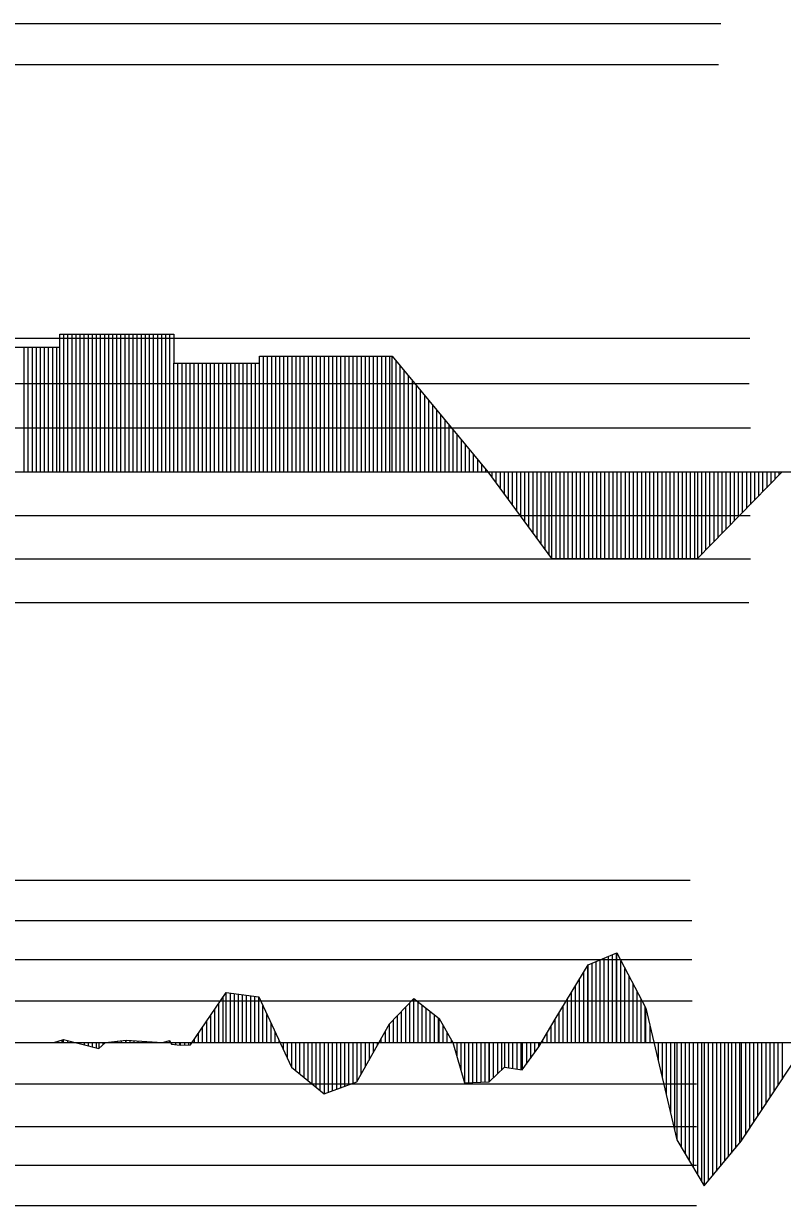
# Model space of a CAD drawing. Extents: x 2 to 10148, y 0 to 380.
# Drawn here: x 9925.6 to 9972.2, y 232 to 304.5 of the extents above; entities that cross this region are included whole.
import ezdxf

# ---------------------------------------------------------------- set-up
doc = ezdxf.new("R2010")
doc.units = 0
for name, color, linetype in [('POSUN_CARA', 7, 'Continuous'), ('POSUN_RASTR', 7, 'Continuous'), ('ZRYCHL_CARA', 7, 'Continuous'), ('ZRYCHL_RASTR', 7, 'Continuous')]:
    doc.layers.add(name, color=color, linetype=linetype)

msp = doc.modelspace()

# ---------------------------------------------------------------- linework, layer by layer
at = {"layer": 'POSUN_CARA'}
for p, q in [((9960.239, 246.771), (9962.004, 247.496)), ((9961.239, 242), (9961.239, 247.182)), ((9961.489, 242), (9961.489, 247.284)), ((9961.739, 242), (9961.739, 247.387)), ((9961.989, 242), (9961.989, 247.49)), ((9962.004, 247.496), (9963.792, 244.109)), ((9962.004, 242), (9962.004, 247.496)), ((9958.224, 243.435), (9960.239, 246.771)), ((9960.224, 242), (9960.224, 246.746)), ((9960.239, 242), (9960.239, 246.771)), ((9960.489, 242), (9960.489, 246.874)), ((9960.739, 242), (9960.739, 246.976)), ((9960.989, 242), (9960.989, 247.079)), ((9962.254, 242), (9962.254, 247.022)), ((9962.504, 242), (9962.504, 246.548)), ((9959.724, 242), (9959.724, 245.918)), ((9959.974, 242), (9959.974, 246.332)), ((9962.754, 242), (9962.754, 246.075)), ((9935.854, 241.858), (9938.054, 245.07)), ((9938.054, 245.07), (9940.047, 244.8)), ((9938.054, 242), (9938.054, 245.07)), ((9938.304, 242), (9938.304, 245.036)), ((9959.224, 242), (9959.224, 245.09)), ((9959.474, 242), (9959.474, 245.504)), ((9963.004, 242), (9963.004, 245.601)), ((9963.254, 242), (9963.254, 245.128)), ((9937.604, 242), (9937.604, 244.413)), ((9937.854, 242), (9937.854, 244.778)), ((9938.554, 242), (9938.554, 245.002)), ((9938.804, 242), (9938.804, 244.968)), ((9939.054, 242), (9939.054, 244.934)), ((9939.304, 242), (9939.304, 244.901)), ((9939.554, 242), (9939.554, 244.867)), ((9939.804, 242), (9939.804, 244.833)), ((9940.047, 244.8), (9942.052, 240.489)), ((9940.047, 242), (9940.047, 244.8)), ((9948.059, 243.143), (9949.567, 244.696)), ((9949.309, 242), (9949.309, 244.43)), ((9949.559, 242), (9949.559, 244.687)), ((9949.567, 244.696), (9951.111, 243.476)), ((9949.567, 242), (9949.567, 244.696)), ((9949.817, 242), (9949.817, 244.499)), ((9950.067, 242), (9950.067, 244.301)), ((9958.974, 242), (9958.974, 244.676)), ((9963.504, 242), (9963.504, 244.654)), ((9937.104, 242), (9937.104, 243.683)), ((9937.354, 242), (9937.354, 244.048)), ((9940.297, 242), (9940.297, 244.262)), ((9940.547, 242), (9940.547, 243.725)), ((9948.559, 242), (9948.559, 243.658)), ((9948.809, 242), (9948.809, 243.915)), ((9949.059, 242), (9949.059, 244.172)), ((9950.317, 242), (9950.317, 244.104)), ((9950.567, 242), (9950.567, 243.906)), ((9950.817, 242), (9950.817, 243.708)), ((9958.474, 242), (9958.474, 243.848)), ((9958.724, 242), (9958.724, 244.262)), ((9963.754, 242), (9963.754, 244.18)), ((9963.792, 244.109), (9965.696, 236.028)), ((9963.792, 242), (9963.792, 244.109)), ((9936.604, 242), (9936.604, 242.953)), ((9936.854, 242), (9936.854, 243.318)), ((9940.797, 242), (9940.797, 243.187)), ((9946.062, 239.594), (9948.059, 243.143)), ((9948.059, 242), (9948.059, 243.143)), ((9948.309, 242), (9948.309, 243.4)), ((9951.067, 242), (9951.067, 243.511)), ((9951.111, 243.476), (9951.94, 242.002)), ((9951.111, 242), (9951.111, 243.476)), ((9951.361, 242), (9951.361, 243.032)), ((9957.226, 241.742), (9958.224, 243.435)), ((9957.976, 242), (9957.976, 243.014)), ((9958.224, 242), (9958.224, 243.435)), ((9964.042, 242), (9964.042, 243.048)), ((9927.486, 242.002), (9928.08, 242.193)), ((9927.986, 242), (9927.986, 242.162)), ((9928.08, 242.193), (9930.243, 241.631)), ((9928.08, 242), (9928.08, 242.193)), ((9928.33, 242), (9928.33, 242.128)), ((9930.637, 242.001), (9931.908, 242.148)), ((9931.637, 242), (9931.637, 242.117)), ((9931.887, 242), (9931.887, 242.146)), ((9931.908, 242.148), (9934.151, 242)), ((9931.908, 242), (9931.908, 242.148)), ((9932.158, 242), (9932.158, 242.131)), ((9932.408, 242), (9932.408, 242.115)), ((9934.151, 242), (9934.571, 242.136)), ((9934.571, 242.136), (9934.694, 241.907)), ((9934.571, 242), (9934.571, 242.136)), ((9936.104, 242), (9936.104, 242.223)), ((9936.354, 242), (9936.354, 242.588)), ((9941.047, 242), (9941.047, 242.649)), ((9941.297, 242), (9941.297, 242.112)), ((9947.562, 242), (9947.562, 242.26)), ((9947.812, 242), (9947.812, 242.705)), ((9951.611, 242), (9951.611, 242.587)), ((9951.861, 242), (9951.861, 242.143)), ((9957.476, 242), (9957.476, 242.166)), ((9957.726, 242), (9957.726, 242.59)), ((9927.486, 242), (9927.486, 242.002)), ((9927.736, 242), (9927.736, 242.082)), ((9928.58, 242), (9928.58, 242.063)), ((9928.83, 242), (9928.83, 241.998)), ((9929.08, 242), (9929.08, 241.933)), ((9929.33, 242), (9929.33, 241.868)), ((9929.58, 242), (9929.58, 241.803)), ((9929.83, 242), (9929.83, 241.738)), ((9930.08, 242), (9930.08, 241.673)), ((9930.243, 241.631), (9930.637, 242.001)), ((9930.243, 242), (9930.243, 241.631)), ((9930.493, 242), (9930.493, 241.866)), ((9930.637, 242), (9930.637, 242.001)), ((9930.887, 242), (9930.887, 242.03)), ((9931.137, 242), (9931.137, 242.059)), ((9931.387, 242), (9931.387, 242.088)), ((9932.658, 242), (9932.658, 242.099)), ((9932.908, 242), (9932.908, 242.082)), ((9933.158, 242), (9933.158, 242.066)), ((9933.408, 242), (9933.408, 242.049)), ((9933.658, 242), (9933.658, 242.033)), ((9933.908, 242), (9933.908, 242.016)), ((9934.151, 242), (9934.151, 242)), ((9934.401, 242), (9934.401, 242.081)), ((9934.694, 242), (9934.694, 241.907)), ((9934.694, 241.907), (9935.233, 241.845)), ((9934.944, 242), (9934.944, 241.878)), ((9935.194, 242), (9935.194, 241.85)), ((9935.233, 242), (9935.233, 241.845)), ((9935.233, 241.845), (9935.854, 241.858)), ((9935.483, 242), (9935.483, 241.85)), ((9935.733, 242), (9935.733, 241.856)), ((9935.854, 242), (9935.854, 241.858)), ((9941.547, 242), (9941.547, 241.574)), ((9941.797, 242), (9941.797, 241.037)), ((9942.047, 242), (9942.047, 240.499)), ((9942.052, 242), (9942.052, 240.489)), ((9942.302, 242), (9942.302, 240.284)), ((9942.552, 242), (9942.552, 240.08)), ((9942.802, 242), (9942.802, 239.875)), ((9943.052, 242), (9943.052, 239.67)), ((9943.302, 242), (9943.302, 239.466)), ((9943.552, 242), (9943.552, 239.261)), ((9943.802, 242), (9943.802, 239.056)), ((9944.052, 242), (9944.052, 238.851)), ((9944.058, 242), (9944.058, 238.846)), ((9944.308, 242), (9944.308, 238.939)), ((9944.558, 242), (9944.558, 239.033)), ((9944.808, 242), (9944.808, 239.126)), ((9945.058, 242), (9945.058, 239.219)), ((9945.308, 242), (9945.308, 239.313)), ((9945.558, 242), (9945.558, 239.406)), ((9945.808, 242), (9945.808, 239.499)), ((9946.058, 242), (9946.058, 239.593)), ((9946.062, 242), (9946.062, 239.594)), ((9946.312, 242), (9946.312, 240.038)), ((9946.562, 242), (9946.562, 240.483)), ((9946.812, 242), (9946.812, 240.927)), ((9947.062, 242), (9947.062, 241.371)), ((9947.312, 242), (9947.312, 241.816)), ((9951.94, 242.002), (9952.66, 239.523)), ((9951.94, 242), (9951.94, 242.002)), ((9952.19, 242), (9952.19, 241.142)), ((9952.44, 242), (9952.44, 240.282)), ((9952.66, 242), (9952.66, 239.523)), ((9952.91, 242), (9952.91, 239.534)), ((9953.16, 242), (9953.16, 239.545)), ((9953.41, 242), (9953.41, 239.556)), ((9953.66, 242), (9953.66, 239.567)), ((9953.91, 242), (9953.91, 239.579)), ((9954.16, 242), (9954.16, 239.59)), ((9954.182, 242), (9954.182, 239.591)), ((9954.432, 242), (9954.432, 239.832)), ((9954.682, 242), (9954.682, 240.074)), ((9954.932, 242), (9954.932, 240.315)), ((9955.115, 242), (9955.115, 240.492)), ((9955.365, 242), (9955.365, 240.454)), ((9955.615, 242), (9955.615, 240.415)), ((9955.865, 242), (9955.865, 240.376)), ((9956.115, 242), (9956.115, 240.338)), ((9956.207, 242), (9956.207, 240.323)), ((9956.207, 240.323), (9957.226, 241.742)), ((9956.457, 242), (9956.457, 240.672)), ((9956.707, 242), (9956.707, 241.02)), ((9956.957, 242), (9956.957, 241.368)), ((9957.207, 242), (9957.207, 241.716)), ((9957.226, 242), (9957.226, 241.742)), ((9964.292, 242), (9964.292, 241.987)), ((9964.542, 242), (9964.542, 240.926)), ((9964.792, 242), (9964.792, 239.865)), ((9965.042, 242), (9965.042, 238.804)), ((9965.292, 242), (9965.292, 237.743)), ((9965.542, 242), (9965.542, 236.682)), ((9965.696, 242), (9965.696, 236.028)), ((9965.946, 242), (9965.946, 235.606)), ((9966.196, 242), (9966.196, 235.184)), ((9966.446, 242), (9966.446, 234.761)), ((9966.696, 242), (9966.696, 234.339)), ((9966.946, 242), (9966.946, 233.917)), ((9967.196, 242), (9967.196, 233.495)), ((9967.365, 242), (9967.365, 233.209)), ((9967.615, 242), (9967.615, 233.511)), ((9967.865, 242), (9967.866, 233.815)), ((9968.115, 242), (9968.116, 234.116)), ((9968.365, 242), (9968.366, 234.418)), ((9968.615, 242), (9968.616, 234.721)), ((9968.827, 242), (9968.827, 234.975)), ((9969.033, 242), (9969.034, 235.225)), ((9969.283, 242), (9969.283, 235.526)), ((9969.533, 242), (9969.533, 235.828)), ((9969.639, 242), (9969.639, 235.956)), ((9969.889, 242), (9969.889, 236.334)), ((9970.139, 242), (9970.139, 236.712)), ((9970.389, 242), (9970.389, 237.09)), ((9970.639, 242), (9970.639, 237.468)), ((9970.889, 242), (9970.889, 237.846)), ((9971.139, 242), (9971.139, 238.225)), ((9971.389, 242), (9971.389, 238.603)), ((9971.639, 242), (9971.639, 238.981)), ((9971.889, 242), (9971.889, 239.359)), ((9972.139, 242), (9972.139, 239.737)), ((9942.052, 240.489), (9944.058, 238.846)), ((9954.182, 239.591), (9955.115, 240.492)), ((9955.115, 240.492), (9956.207, 240.323)), ((9969.639, 235.956), (9972.715, 240.608)), ((9944.058, 238.846), (9946.062, 239.594)), ((9952.66, 239.523), (9954.182, 239.591)), ((9965.696, 236.028), (9967.365, 233.209)), ((9967.365, 233.209), (9969.639, 235.956))]:
    msp.add_line(p, q, dxfattribs=at)
at = {"layer": 'POSUN_RASTR'}
for p, q in [((9867.156, 285.208), (9970.166, 285.208)), ((9867.105, 282.419), (9970.116, 282.419)), ((9867.19, 279.708), (9970.201, 279.708)), ((9874.281, 269), (9970.101, 269)), ((9870.689, 251.951), (9966.51, 251.951)), ((9870.79, 249.49), (9966.61, 249.49)), ((9870.79, 247.103), (9966.61, 247.103)), ((9870.815, 244.566), (9966.635, 244.566)), ((9867.82, 242), (10055.71, 242)), ((9871.066, 239.476), (9966.886, 239.476)), ((9871.066, 236.86), (9966.886, 236.86)), ((9871.066, 234.475), (9966.886, 234.475)), ((9871.066, 232.014), (9966.886, 232.014))]:
    msp.add_line(p, q, dxfattribs=at)
at = {"layer": 'ZRYCHL_CARA'}
for p, q in [((9927.847, 277), (9927.847, 285.458)), ((9927.847, 284.66), (9927.847, 285.458)), ((9927.847, 285.458), (9934.841, 285.458)), ((9928.097, 277), (9928.097, 285.458)), ((9928.347, 277), (9928.347, 285.458)), ((9928.597, 277), (9928.597, 285.458)), ((9928.847, 277), (9928.847, 285.458)), ((9929.097, 277), (9929.097, 285.458)), ((9929.347, 277), (9929.347, 285.458)), ((9929.597, 277), (9929.597, 285.458)), ((9929.847, 277), (9929.847, 285.458)), ((9930.097, 277), (9930.097, 285.458)), ((9930.347, 277), (9930.347, 285.458)), ((9930.597, 277), (9930.597, 285.458)), ((9930.847, 277), (9930.847, 285.458)), ((9931.097, 277), (9931.097, 285.458)), ((9931.347, 277), (9931.347, 285.458)), ((9931.597, 277), (9931.597, 285.458)), ((9931.847, 277), (9931.847, 285.458)), ((9932.097, 277), (9932.097, 285.458)), ((9932.347, 277), (9932.347, 285.458)), ((9932.597, 277), (9932.597, 285.458)), ((9932.847, 277), (9932.847, 285.458)), ((9933.097, 277), (9933.097, 285.458)), ((9933.347, 277), (9933.347, 285.458)), ((9933.597, 277), (9933.597, 285.458)), ((9933.847, 277), (9933.847, 285.458)), ((9934.097, 277), (9934.097, 285.458)), ((9934.347, 277), (9934.347, 285.458)), ((9934.597, 277), (9934.597, 285.458)), ((9934.841, 285.458), (9934.841, 283.664)), ((9924.16, 284.66), (9927.847, 284.66)), ((9925.66, 277), (9925.66, 284.66)), ((9925.91, 277), (9925.91, 284.66)), ((9926.16, 277), (9926.16, 284.66)), ((9926.41, 277), (9926.41, 284.66)), ((9926.66, 277), (9926.66, 284.66)), ((9926.91, 277), (9926.91, 284.66)), ((9927.16, 277), (9927.16, 284.66)), ((9927.41, 277), (9927.41, 284.66)), ((9927.66, 277), (9927.66, 284.66)), ((9934.841, 277), (9934.841, 283.664)), ((9934.841, 283.664), (9940.088, 283.664)), ((9935.091, 277), (9935.091, 283.664)), ((9935.341, 277), (9935.341, 283.664)), ((9935.591, 277), (9935.591, 283.664)), ((9935.841, 277), (9935.841, 283.664)), ((9936.091, 277), (9936.091, 283.664)), ((9936.341, 277), (9936.341, 283.664)), ((9936.591, 277), (9936.591, 283.664)), ((9936.841, 277), (9936.841, 283.664)), ((9937.091, 277), (9937.091, 283.664)), ((9937.341, 277), (9937.341, 283.664)), ((9937.591, 277), (9937.591, 283.664)), ((9937.841, 277), (9937.841, 283.664)), ((9938.091, 277), (9938.091, 283.664)), ((9938.341, 277), (9938.341, 283.664)), ((9938.591, 277), (9938.591, 283.664)), ((9938.841, 277), (9938.841, 283.664)), ((9939.091, 277), (9939.091, 283.664)), ((9939.341, 277), (9939.341, 283.664)), ((9939.591, 277), (9939.591, 283.664)), ((9939.841, 277), (9939.841, 283.664)), ((9940.088, 277), (9940.088, 284.11)), ((9940.088, 283.664), (9940.088, 284.11)), ((9940.088, 284.11), (9948.222, 284.11)), ((9940.338, 277), (9940.338, 284.11)), ((9940.588, 277), (9940.588, 284.11)), ((9940.838, 277), (9940.838, 284.11)), ((9941.088, 277), (9941.088, 284.11)), ((9941.338, 277), (9941.338, 284.11)), ((9941.588, 277), (9941.588, 284.11)), ((9941.838, 277), (9941.838, 284.11)), ((9942.088, 277), (9942.088, 284.11)), ((9942.338, 277), (9942.338, 284.11)), ((9942.588, 277), (9942.588, 284.11)), ((9942.838, 277), (9942.838, 284.11)), ((9943.088, 277), (9943.088, 284.11)), ((9943.338, 277), (9943.338, 284.11)), ((9943.588, 277), (9943.588, 284.11)), ((9943.838, 277), (9943.838, 284.11)), ((9944.088, 277), (9944.088, 284.11)), ((9944.338, 277), (9944.338, 284.11)), ((9944.588, 277), (9944.588, 284.11)), ((9944.838, 277), (9944.838, 284.11)), ((9945.088, 277), (9945.088, 284.11)), ((9945.338, 277), (9945.338, 284.11)), ((9945.588, 277), (9945.588, 284.11)), ((9945.838, 277), (9945.838, 284.11)), ((9946.088, 277), (9946.088, 284.11)), ((9946.338, 277), (9946.338, 284.11)), ((9946.588, 277), (9946.588, 284.11)), ((9946.838, 277), (9946.838, 284.11)), ((9947.088, 277), (9947.088, 284.11)), ((9947.338, 277), (9947.338, 284.11)), ((9947.588, 277), (9947.588, 284.11)), ((9947.838, 277), (9947.838, 284.11)), ((9948.088, 277), (9948.088, 284.11)), ((9948.222, 277), (9948.222, 284.11)), ((9948.222, 284.11), (9954.095, 277)), ((9948.472, 277), (9948.472, 283.807)), ((9948.722, 277), (9948.722, 283.505)), ((9948.972, 277), (9948.972, 283.202)), ((9949.222, 277), (9949.222, 282.899)), ((9949.472, 277), (9949.472, 282.597)), ((9949.722, 277), (9949.722, 282.294)), ((9949.972, 277), (9949.972, 281.991)), ((9950.222, 277), (9950.222, 281.689)), ((9950.472, 277), (9950.472, 281.386)), ((9950.722, 277), (9950.722, 281.083)), ((9950.972, 277), (9950.972, 280.781)), ((9951.222, 277), (9951.222, 280.478)), ((9951.472, 277), (9951.472, 280.175)), ((9951.722, 277), (9951.722, 279.873)), ((9951.972, 277), (9951.972, 279.57)), ((9952.222, 277), (9952.222, 279.268)), ((9952.472, 277), (9952.472, 278.965)), ((9952.722, 277), (9952.722, 278.662)), ((9952.972, 277), (9952.972, 278.36)), ((9953.222, 277), (9953.222, 278.057)), ((9953.472, 277), (9953.472, 277.754)), ((9867.82, 277), (10055.71, 277)), ((9953.722, 277), (9953.722, 277.452)), ((9953.972, 277), (9953.972, 277.149)), ((9954.095, 277), (9958.01, 271.69)), ((9954.345, 277), (9954.345, 276.661)), ((9954.595, 277), (9954.595, 276.322)), ((9954.845, 277), (9954.845, 275.983)), ((9955.095, 277), (9955.095, 275.644)), ((9955.345, 277), (9955.345, 275.305)), ((9955.595, 277), (9955.595, 274.966)), ((9955.845, 277), (9955.845, 274.627)), ((9956.095, 277), (9956.095, 274.288)), ((9956.345, 277), (9956.345, 273.948)), ((9956.595, 277), (9956.595, 273.609)), ((9956.845, 277), (9956.845, 273.27)), ((9957.095, 277), (9957.095, 272.931)), ((9957.345, 277), (9957.345, 272.592)), ((9957.595, 277), (9957.595, 272.253)), ((9957.845, 277), (9957.845, 271.914)), ((9958.01, 277), (9958.01, 271.69)), ((9958.26, 277), (9958.26, 271.69)), ((9958.51, 277), (9958.51, 271.69)), ((9958.76, 277), (9958.76, 271.69)), ((9959.01, 277), (9959.01, 271.69)), ((9959.26, 277), (9959.26, 271.69)), ((9959.51, 277), (9959.51, 271.69)), ((9959.76, 277), (9959.76, 271.69)), ((9960.01, 277), (9960.01, 271.69)), ((9960.26, 277), (9960.26, 271.69)), ((9960.51, 277), (9960.51, 271.69)), ((9960.76, 277), (9960.76, 271.69)), ((9961.01, 277), (9961.01, 271.69)), ((9961.26, 277), (9961.26, 271.69)), ((9961.51, 277), (9961.51, 271.69)), ((9961.76, 277), (9961.76, 271.69)), ((9962.01, 277), (9962.01, 271.69)), ((9962.26, 277), (9962.26, 271.69)), ((9962.51, 277), (9962.51, 271.69)), ((9962.76, 277), (9962.76, 271.69)), ((9963.01, 277), (9963.01, 271.69)), ((9963.26, 277), (9963.26, 271.69)), ((9963.51, 277), (9963.51, 271.69)), ((9963.76, 277), (9963.76, 271.69)), ((9964.01, 277), (9964.01, 271.69)), ((9964.26, 277), (9964.26, 271.69)), ((9964.51, 277), (9964.51, 271.69)), ((9964.76, 277), (9964.76, 271.69)), ((9965.01, 277), (9965.01, 271.69)), ((9965.26, 277), (9965.26, 271.69)), ((9965.51, 277), (9965.51, 271.69)), ((9965.76, 277), (9965.76, 271.69)), ((9966.01, 277), (9966.01, 271.69)), ((9966.26, 277), (9966.26, 271.69)), ((9966.51, 277), (9966.51, 271.69)), ((9966.76, 277), (9966.76, 271.69)), ((9966.95, 277), (9966.95, 271.69)), ((9966.95, 271.69), (9972.15, 277)), ((9967.2, 277), (9967.2, 271.945)), ((9967.45, 277), (9967.45, 272.2)), ((9967.7, 277), (9967.7, 272.456)), ((9967.95, 277), (9967.95, 272.711)), ((9968.2, 277), (9968.2, 272.966)), ((9968.45, 277), (9968.45, 273.222)), ((9968.7, 277), (9968.7, 273.477)), ((9968.95, 277), (9968.95, 273.732)), ((9969.2, 277), (9969.2, 273.988)), ((9969.45, 277), (9969.45, 274.243)), ((9969.7, 277), (9969.7, 274.498)), ((9969.95, 277), (9969.95, 274.753)), ((9970.2, 277), (9970.2, 275.009)), ((9970.45, 277), (9970.45, 275.264)), ((9970.7, 277), (9970.7, 275.519)), ((9970.95, 277), (9970.95, 275.775)), ((9971.2, 277), (9971.2, 276.03)), ((9971.45, 277), (9971.45, 276.285)), ((9971.7, 277), (9971.7, 276.54)), ((9971.95, 277), (9971.95, 276.796)), ((9958.01, 271.69), (9966.95, 271.69))]:
    msp.add_line(p, q, dxfattribs=at)
at = {"layer": 'ZRYCHL_RASTR'}
for p, q in [((9352, 304.5), (9968.375, 304.5)), ((9352, 302), (9968.242, 302)), ((9349.003, 274.333), (9970.181, 274.333)), ((9348.95, 271.667), (9970.196, 271.667))]:
    msp.add_line(p, q, dxfattribs=at)

doc.saveas('drawing.dxf')
